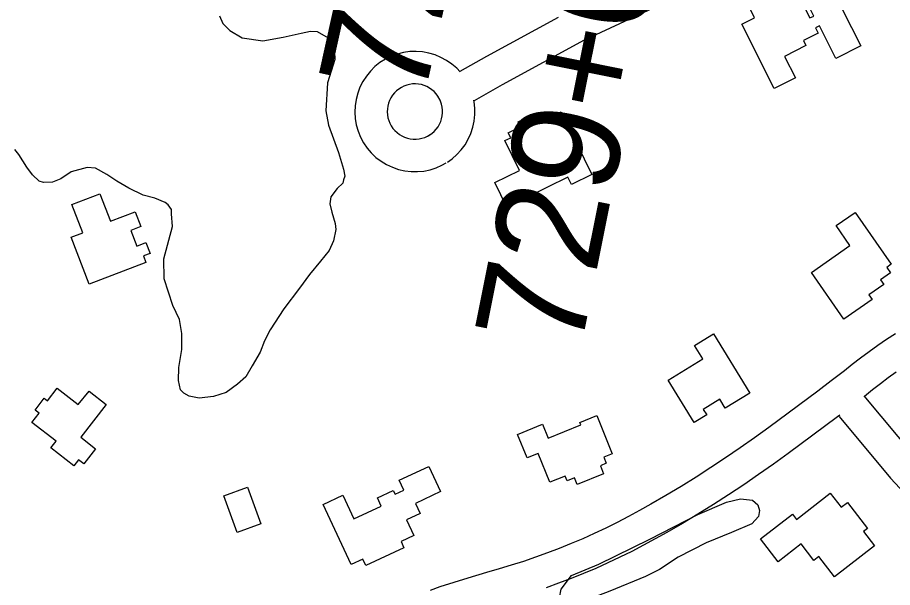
# Model space of a CAD drawing. Extents: x 3684037 to 3722149, y 433263 to 459021.
# Drawn here: x 3695714 to 3696524, y 454824 to 455352 of the extents above; entities that cross this region are included whole.
import ezdxf

# ---------------------------------------------------------------- set-up
doc = ezdxf.new("R2010")
doc.units = 0
for name, color, linetype in [('V-BLDG-OTLN', 7, 'Continuous'), ('V-RIVR-EDGE', 7, 'Continuous'), ('V-ROAD-CNTR', 7, 'Continuous'), ('V-SITE-VEGE', 7, 'Continuous'), ('V-SURV-IDEN', 7, 'Continuous')]:
    doc.layers.add(name, color=color, linetype=linetype)

msp = doc.modelspace()

# ---------------------------------------------------------------- linework, layer by layer
at = {"layer": 'V-BLDG-OTLN'}
for points in [[(3696469.44, 455375.95), (3696495.01, 455325.46), (3696471.98, 455313.8), (3696456.75, 455343.87), (3696453.14, 455342.04), (3696455.57, 455337.23), (3696441.88, 455330.29), (3696444.23, 455325.64), (3696424.48, 455315.64), (3696434.5, 455295.87), (3696414.9, 455285.94), (3696384.81, 455345.36), (3696396.65, 455351.36), (3696392.18, 455360.18), (3696422.36, 455375.47), (3696427, 455366.31), (3696437.56, 455371.66), (3696447.92, 455351.22), (3696451.4, 455352.98), (3696445.82, 455363.99)], [(3696217.57, 455264.3), (3696246, 455206.36), (3696227.14, 455197.11), (3696223.86, 455203.78), (3696167.32, 455176.04), (3696156.16, 455198.78), (3696178.97, 455209.97), (3696165.38, 455237.65), (3696170.87, 455240.35), (3696168.6, 455244.96), (3696179.95, 455250.53), (3696177.7, 455255.09), (3696191.89, 455262.06), (3696194.18, 455257.39), (3696205.75, 455263.07), (3696207.55, 455259.39)], [(3695833.26, 455124.74), (3695780.73, 455104.66), (3695764.07, 455148.25), (3695774.74, 455152.33), (3695764.69, 455178.64), (3695790.62, 455188.55), (3695800.37, 455163.03), (3695823.39, 455171.83), (3695828.62, 455158.14), (3695819.1, 455154.51), (3695824.66, 455139.95), (3695833.23, 455143.22), (3695837.02, 455133.3), (3695830.89, 455130.96)], [(3696489.74, 455171.25), (3696523.16, 455123.24), (3696519.01, 455120.36), (3696522.61, 455115.18), (3696513.33, 455108.72), (3696516.22, 455104.56), (3696502.5, 455095.01), (3696505.58, 455090.59), (3696479.41, 455072.37), (3696449.23, 455115.72), (3696484.87, 455140.53), (3696472.06, 455158.94)], [(3696316.56, 455015.79), (3696348.6, 455035.57), (3696340.99, 455047.89), (3696358.51, 455058.71), (3696392.33, 455003.92), (3696369.55, 454989.86), (3696364.36, 454998.27), (3696349.15, 454988.88), (3696352.3, 454983.78), (3696340.72, 454976.64)], [(3695796.52, 454993.33), (3695772.91, 454963.03), (3695786.55, 454952.4), (3695775.6, 454938.35), (3695770.82, 454942.07), (3695766.46, 454936.48), (3695745.06, 454953.15), (3695749.99, 454959.47), (3695727.69, 454976.85), (3695734.29, 454985.32), (3695730.59, 454988.2), (3695739.12, 454999.14), (3695742.05, 454996.85), (3695751.04, 455008.39), (3695770.45, 454993.27), (3695780.68, 455005.67)], [(3696177.33, 454965.68), (3696200.45, 454975.09), (3696205.67, 454962.25), (3696235.75, 454974.48), (3696234.84, 454976.72), (3696250.5, 454983.09), (3696264.9, 454947.68), (3696257.1, 454944.51), (3696259.35, 454938.95), (3696253.92, 454936.74), (3696256.95, 454929.28), (3696232.52, 454919.35), (3696229.96, 454925.65), (3696223.07, 454922.84), (3696221.31, 454927.15), (3696207.1, 454921.37), (3696196.26, 454948.03), (3696186.17, 454943.94)], [(3696023.35, 454845.2), (3695997.31, 454900.8), (3696015.52, 454909.33), (3696025.72, 454887.54), (3696051.04, 454899.39), (3696047.5, 454906.94), (3696062.15, 454913.79), (3696063.8, 454910.25), (3696071.94, 454914.07), (3696067.66, 454923.21), (3696095.07, 454936.04), (3696105.97, 454912.76), (3696082.67, 454901.85), (3696087.02, 454892.56), (3696074.36, 454886.64), (3696081.22, 454872), (3696069.41, 454866.47), (3696072.05, 454860.82), (3696036.67, 454844.25), (3696033.91, 454850.14)], [(3695927.31, 454916.74), (3695939.62, 454883.02), (3695917.64, 454874.99), (3695905.33, 454908.72)], [(3696470.56, 454833.91), (3696456.1, 454852.62), (3696451.54, 454849.1), (3696439.79, 454864.31), (3696418.46, 454847.82), (3696402.16, 454868.92), (3696431.72, 454891.77), (3696435.33, 454887.09), (3696466.59, 454911.24), (3696476.67, 454898.21), (3696482.62, 454902.8), (3696501.24, 454878.7), (3696497.35, 454875.69), (3696507.55, 454862.49)]]:
    msp.add_lwpolyline(points, close=True, dxfattribs=at)
at = {"layer": 'V-RIVR-EDGE'}
msp.add_spline([(3696491.01, 456956.98), (3696499.46, 456945.34), (3696522.43, 456915.36), (3696551.06, 456881.73), (3696592.6, 456839.57), (3696607.93, 456824.57), (3696661.56, 456762.17), (3696696.26, 456732.56), (3696736.59, 456690.41), (3696782.99, 456647.43), (3696798.72, 456631.62), (3696862.88, 456574.85), (3696899.59, 456542.81), (3696931.08, 456518.47), (3696942.36, 456503.48), (3696952.45, 456494.97), (3696962.14, 456487.66), (3696987.16, 456470.62), (3697014.61, 456451.55), (3697061.04, 456420.29), (3697092.52, 456395.55), (3697134.08, 456360.67), (3697166.78, 456335.52), (3697185.73, 456316.47), (3697201.46, 456298.23), (3697211.53, 456284.46), (3697233.7, 456256.1), (3697255.88, 456230.97), (3697279.27, 456203.82), (3697316.37, 456164.91), (3697353.48, 456123.98), (3697376.87, 456099.66), (3697406.33, 456076.13), (3697430.14, 456057.88), (3697450.33, 456044.89), (3697520.13, 455982.44), (3697544.34, 455963.37), (3697581.9, 455942.25), (3697614.61, 455926), (3697632.78, 455913.82), (3697662.24, 455891.91), (3697710.26, 455848.12), (3697757.45, 455800.7), (3697792.14, 455767.05), (3697833.3, 455729.34), (3697868.4, 455696.9), (3697895.83, 455673.38), (3697933.75, 455633.66), (3697972.88, 455598.38), (3698039.46, 455539.58), (3698090.29, 455492.15), (3698135.88, 455447.55), (3698177.02, 455406.61), (3698217.74, 455359.2), (3698254.45, 455321.1), (3698281.47, 455292.72), (3698316.18, 455265.55), (3698357.36, 455240.78), (3698381.98, 455222.12), (3698407.8, 455194.96), (3698430.77, 455163.36), (3698450.93, 455141.88), (3698487.66, 455113.89), (3698517.53, 455091.17), (3698534.07, 455076.97), (3698556.24, 455049.42), (3698582.46, 455019.84), (3698614.72, 454987.01), (3698657.08, 454947.27), (3698691.37, 454913.62), (3698718, 454887.28), (3698807.16, 454806.58), (3698837.41, 454775.78), (3698881.4, 454739.68), (3698910.45, 454713.73), (3698949.18, 454677.64), (3698989.11, 454637.11), (3699039.14, 454591.7), (3699066.57, 454562.92), (3699088.77, 454545.47), (3699187.23, 454465.17), (3699228.39, 454429.88), (3699268.34, 454393.8), (3699300.6, 454360.56), (3699328.84, 454330.56), (3699382.5, 454285.14), (3699427.29, 454244.19), (3699474.49, 454199.59), (3699500.3, 454170.41), (3699532.57, 454139.2), (3699563.24, 454114.46), (3699588.66, 454093.77), (3699608.43, 454073.91), (3699636.65, 454041.49), (3699659.24, 454015.55), (3699675.77, 453998.53), (3699726.99, 453942.6), (3699768.93, 453898.01), (3699807.65, 453854.65), (3699829.44, 453837.61), (3699865.77, 453811.24), (3699885.13, 453793.8), (3699924.68, 453762.57), (3699939.63, 453754.85), (3699950.95, 453754.42), (3699975.6, 453746.67), (3700001.84, 453731.24), (3700023.64, 453714.2), (3700032.9, 453700.84), (3700036.11, 453688.7), (3700042.15, 453679.38), (3700052.63, 453667.23), (3700065.94, 453651.02), (3700072.38, 453638.47), (3700079.63, 453627.94), (3700095.35, 453607.27), (3700141.31, 453551.36), (3700161.45, 453521.38), (3700185.64, 453491.4), (3700219.92, 453452.9), (3700237.25, 453429.81), (3700255.39, 453407.52), (3700340.92, 453326.44), (3700393.37, 453280.61), (3700435.74, 453243.71), (3700480.94, 453207.61), (3700509.2, 453188.54), (3700535.04, 453172.3), (3700559.26, 453156.47), (3700600.44, 453130.89), (3700613.76, 453121.15), (3700623.46, 453116.28), (3700639.19, 453100.47), (3700647.65, 453090.74), (3700674.71, 453074.9), (3700691.25, 453060.71), (3700727.58, 453033.93), (3700758.25, 453008.78), (3700801.44, 452977.54), (3700837.37, 452952.38), (3700871.67, 452924.8), (3700903.95, 452898.44), (3700927.77, 452880.99), (3700958.44, 452857.86), (3701015.34, 452807.99), (3701048.43, 452780.41), (3701075.48, 452762.95), (3701104.95, 452743.47), (3701127.16, 452730.88), (3701156.63, 452713.42), (3701182.87, 452695.56), (3701204.67, 452682.16), (3701235.37, 452666.32), (3701255.56, 452654.14), (3701285.83, 452633.03), (3701312.86, 452607.09), (3701321.33, 452599.79), (3701332.23, 452591.67), (3701350.39, 452577.48), (3701370.57, 452560.44), (3701389.13, 452544.63), (3701408.91, 452532.04), (3701434.36, 452518.63), (3701456.18, 452512.11), (3701467.08, 452506.42), (3701486.05, 452491.01), (3701499.77, 452482.08), (3701518.75, 452468.28), (3701537.72, 452454.08), (3701554.26, 452439.49), (3701575.24, 452422.85), (3701592.2, 452410.28), (3701622.47, 452387.15), (3701647.09, 452368.49), (3701696.32, 452326.72), (3701727.79, 452300.36), (3701754.02, 452278.86), (3701780.66, 452258.17), (3701815.38, 452234.23), (3701863.81, 452194.89), (3701890.45, 452176.22), (3701916.7, 452162), (3701938.89, 452143.34), (3701962.31, 452129.94), (3701986.93, 452112.09), (3702011.95, 452090.6), (3702032.94, 452074.37), (3702051.1, 452058.55), (3702109.2, 452006.65), (3702158.04, 451973.37), (3702192.75, 451944.17), (3702212.11, 451923.9), (3702228.25, 451910.12), (3702239.56, 451906.04), (3702258.94, 451893.46), (3702276.69, 451876.03), (3702294.85, 451861.43), (3702325.52, 451839.11), (3702353.77, 451816.4), (3702388.48, 451789.62), (3702409.06, 451772.59), (3702442.56, 451743.39), (3702493.4, 451700.4), (3702516.8, 451677.7), (3702543.84, 451656.2), (3702589.05, 451624.55), (3702615.68, 451603.86), (3702648.37, 451577.9), (3702681.06, 451551.13), (3702714.15, 451522.34), (3702744.82, 451496.38), (3702761.76, 451479.36), (3702791.61, 451448.55), (3702806.52, 451427.89), (3702821.83, 451408.04), (3702843.21, 451386.55), (3702872.26, 451361.01), (3702910.6, 451327.75), (3702933.18, 451303.03), (3702957.78, 451275.47), (3702989.23, 451239), (3703050.15, 451184.26), (3703086.05, 451144.95), (3703114.68, 451113.34), (3703144.52, 451080.11), (3703160.65, 451061.87), (3703178, 451046.86), (3703202.6, 451019.71), (3703240.51, 450979.58), (3703264.72, 450956.48), (3703289.72, 450930.13), (3703316.74, 450902.16), (3703339.74, 450878.65), (3703374.42, 450840.15), (3703418.36, 450788.28), (3703459.08, 450738.85), (3703496.19, 450699.53), (3703592.58, 450595.78), (3703613.16, 450579.55), (3703630.9, 450558.88), (3703650.24, 450530.53), (3703671.59, 450496.51), (3703693.35, 450468.15), (3703725.21, 450432.89), (3703758.29, 450400.86), (3703788.55, 450373.7), (3703807.1, 450353.03), (3703820.41, 450338.03), (3703842.98, 450309.27), (3703868.37, 450275.64), (3703879.24, 450255.8), (3703887.68, 450233.54), (3703893.72, 450223.82), (3703916.29, 450193.44), (3703936.04, 450167.51), (3703950.95, 450147.66), (3704020.69, 450060.95), (3704036.82, 450041.5), (3704044.07, 450029.75), (3704061.81, 450007.88), (3704081.17, 449986.4), (3704102.92, 449954.4), (3704113.39, 449937.79), (3704138.38, 449903.36), (3704157.73, 449880.26), (3704175.46, 449851.91), (3704189.15, 449830.04), (3704204.88, 449813.42), (3704221.81, 449792.76), (3704273.77, 449711.76), (3704281.41, 449690.71), (3704297.12, 449666.01), (3704324.1, 449622.27), (3704340.63, 449601.6), (3704382.92, 449535.99), (3704402.67, 449506.83), (3704415.95, 449482.53), (3704431.66, 449459.44), (3704449.4, 449437.16), (3704471.98, 449410.42), (3704491.34, 449390.55), (3704521.18, 449354.9), (3704545.76, 449323.7), (3704553.81, 449308.31), (3704563.07, 449292.11), (3704576.77, 449271.05), (3704594.9, 449242.3), (3704618.66, 449204.23), (3704654.93, 449156.02), (3704685.15, 449111.87), (3704709.72, 449071.77), (3704733.89, 449034.11), (3704765.72, 448985.91), (3704789.88, 448945.01), (3704815.26, 448906.53), (3704829.35, 448881.42), (3704849.89, 448850.24), (3704868.83, 448820.67), (3704884.95, 448801.63), (3704901.08, 448780.96), (3704913.97, 448762.33), (3704925.64, 448740.06), (3704932.48, 448726.7), (3704949.8, 448698.35), (3704967.55, 448682.54), (3704988.15, 448670.76), (3705014.8, 448656.95), (3705046.3, 448639.88), (3705064.06, 448624.47), (3705092.28, 448592.05), (3705105.17, 448573.42), (3705120.49, 448553.97), (3705145.89, 448522.77), (3705180.17, 448483.87), (3705197.5, 448460.37), (3705228.52, 448416.22), (3705268.84, 448365.58), (3705295.84, 448328.31), (3705331.7, 448279.29), (3705359.5, 448238.78), (3705380.04, 448203.15), (3705402.15, 448152.55), (3705422.25, 448101.95), (3705439.55, 448066.32), (3705459.26, 448025.43)], degree=3, dxfattribs=at)
at = {"layer": 'V-ROAD-CNTR'}
for points in [[(3696241.36, 455331.95), (3696329.02, 455372.9), (3696433.73, 455424.17), (3696513.12, 455463.78)], [(3696214.84, 455351.63), (3696148.54, 455315.53), (3696123.72, 455301.59)], [(3696242.18, 455332.37), (3696163.06, 455289.28), (3696136.94, 455274.61)], [(3696123.99, 455301.3), (3696120.91, 455304.6), (3696116.42, 455308.5), (3696111.54, 455311.89), (3696106.33, 455314.74), (3696100.84, 455317.02), (3696095.15, 455318.7), (3696089.3, 455319.77), (3696083.37, 455320.21), (3696077.44, 455320.01), (3696071.55, 455319.18), (3696065.79, 455317.73), (3696060.22, 455315.67), (3696054.9, 455313.03), (3696049.88, 455309.84), (3696045.24, 455306.13), (3696041.02, 455301.95), (3696037.27, 455297.34), (3696034.03, 455292.36), (3696031.34, 455287.06), (3696029.24, 455281.51), (3696027.73, 455275.76), (3696026.85, 455269.88), (3696026.6, 455263.95), (3696026.98, 455258.02), (3696027.99, 455252.17), (3696029.62, 455246.46), (3696031.85, 455240.95), (3696034.66, 455235.71), (3696038, 455230.8), (3696041.85, 455226.28), (3696046.16, 455222.19), (3696050.88, 455218.59), (3696055.96, 455215.51), (3696061.34, 455212.98), (3696066.96, 455211.05), (3696072.75, 455209.72), (3696078.65, 455209.02), (3696084.59, 455208.95), (3696090.5, 455209.52), (3696096.32, 455210.71), (3696101.96, 455212.51), (3696107.15, 455214.79), (3696111.14, 455217.03)], [(3696095.17, 455242.38), (3696098.07, 455244.42), (3696100.13, 455246.22), (3696101.98, 455248.22), (3696103.6, 455250.42), (3696104.99, 455252.78), (3696106.12, 455255.26), (3696106.97, 455257.86), (3696107.55, 455260.53), (3696107.83, 455263.25), (3696107.82, 455265.98), (3696107.53, 455268.7), (3696106.94, 455271.37), (3696106.02, 455274.13), (3696105.6, 455275.1), (3696103.44, 455278.94), (3696101.9, 455280.99), (3696100.04, 455282.99), (3696097.97, 455284.78), (3696095.73, 455286.34), (3696093.33, 455287.66), (3696090.81, 455288.7), (3696088.19, 455289.48), (3696085.5, 455289.97), (3696082.77, 455290.17), (3696080.04, 455290.08), (3696077.33, 455289.7), (3696074.68, 455289.03), (3696072.11, 455288.08), (3696069.66, 455286.87), (3696067.36, 455285.4), (3696065.22, 455283.69), (3696063.28, 455281.76), (3696061.55, 455279.65), (3696060.06, 455277.36), (3696058.82, 455274.92), (3696057.85, 455272.36), (3696057.16, 455269.71), (3696056.75, 455267.01), (3696056.64, 455264.28), (3696056.81, 455261.55), (3696057.28, 455258.86), (3696058.03, 455256.23), (3696059.06, 455253.7), (3696060.35, 455251.29), (3696061.89, 455249.02), (3696063.66, 455246.94), (3696065.64, 455245.06), (3696067.82, 455243.4), (3696070.15, 455241.98), (3696072.63, 455240.82), (3696075.21, 455239.93), (3696077.88, 455239.32), (3696080.59, 455239), (3696083.33, 455238.97), (3696086.05, 455239.23), (3696088.72, 455239.78), (3696091.35, 455240.62), (3696093.75, 455241.67), (3696096.44, 455243.19)], [(3696112.41, 455217.83), (3696116.61, 455220.78), (3696121.08, 455224.69), (3696125.11, 455229.06), (3696128.65, 455233.83), (3696131.66, 455238.94), (3696134.11, 455244.36), (3696135.97, 455250), (3696137.21, 455255.81), (3696137.83, 455261.71), (3696137.82, 455267.65), (3696137.18, 455273.56), (3696136.86, 455274.97)], [(3696526.98, 455058.85), (3696518.76, 455053.5), (3696510.67, 455047.97), (3696502.69, 455042.27), (3696494.84, 455036.39), (3696487.12, 455030.34), (3696479.97, 455024.47), (3696467.62, 455015.37), (3696455.34, 455005.73), (3696409.9, 454972.1), (3696396.67, 454962.52), (3696383.32, 454953.14), (3696369.84, 454943.96), (3696356.24, 454934.98), (3696342.5, 454926.19), (3696328.64, 454917.6), (3696314.65, 454909.21), (3696300.53, 454901.01), (3696290.24, 454895.19), (3696279.9, 454889.6), (3696269.46, 454884.2), (3696258.91, 454879), (3696248.27, 454873.99), (3696237.54, 454869.18), (3696226.72, 454864.58), (3696215.82, 454860.18), (3696204.84, 454855.98), (3696193.77, 454851.99), (3696182.64, 454848.21), (3696171.44, 454844.64), (3696160.17, 454841.27), (3696148.51, 454838.03), (3696131.08, 454832.68), (3696105.35, 454824.61), (3696096.33, 454821.34)], [(3696527.85, 455023.38), (3696520.41, 455018.05), (3696513.09, 455012.57), (3696505.89, 455006.93), (3696498.39, 455000.78), (3696498.08, 455000.55)], [(3696497.86, 455001.52), (3696545.1, 454945.02), (3696612.09, 454872.97), (3696698.47, 454779.74)], [(3696475.54, 454983.44), (3696473.53, 454981.87), (3696427.62, 454947.89), (3696414.09, 454938.09), (3696400.39, 454928.47), (3696386.55, 454919.05), (3696372.58, 454909.82), (3696358.48, 454900.8), (3696344.25, 454891.98), (3696329.9, 454883.37), (3696315.44, 454874.98), (3696304.76, 454868.94), (3696293.93, 454863.08), (3696282.98, 454857.42), (3696271.94, 454851.97), (3696260.79, 454846.73), (3696249.55, 454841.69), (3696238.21, 454836.87), (3696226.79, 454832.25), (3696215.28, 454827.86), (3696203.69, 454823.68)], [(3696474.84, 454982.28), (3696522.6, 454925.17), (3696590.1, 454852.56), (3696676.66, 454759.13)]]:
    msp.add_lwpolyline(points, dxfattribs=at)
for points in [[(3695024.26, 456943.19), (3695152.05, 456769.66), (3695409.78, 456485.53), (3695651.24, 456283.54), (3695889.42, 456120.4), (3696136.9, 455985.67), (3696236.4, 455936), (3696393.98, 455863.1), (3696621.91, 455754.86), (3696886.15, 455629.63), (3697071.32, 455542.44), (3697240.73, 455456.72), (3697428.87, 455333.08), (3697699.25, 455127.1), (3697849.65, 454985.45), (3697955.21, 454875.38)], [(3695071.86, 456943.74), (3695242.46, 456743.25), (3695448.62, 456525.95), (3695685.06, 456328.17), (3695918.67, 456168.15), (3696162.77, 456035.27), (3696260.63, 455986.42), (3696417.72, 455913.75), (3696645.88, 455805.39), (3696910.04, 455680.2), (3697095.87, 455592.7), (3697268.8, 455505.19), (3697461.21, 455378.75), (3697735.46, 455169.82), (3697889.04, 455025.19), (3697995.58, 454914.09)]]:
    msp.add_spline(points, degree=3, dxfattribs=at)
at = {"layer": 'V-SITE-VEGE'}
for points in [[(3695901.24, 455353.26), (3695904.31, 455346.18), (3695910.93, 455339.75), (3695922.3, 455332.8), (3695941.32, 455330.1)], [(3695941.32, 455330.1), (3695960.26, 455333.34), (3695976.82, 455337.14), (3695985.69, 455339.05), (3695991.63, 455338.54), (3696001.8, 455332.76), (3696005.43, 455328.06), (3696007.92, 455319.79), (3696008.02, 455312.67), (3696001.21, 455291.22), (3695999.81, 455265.09), (3696002.37, 455252.08), (3696011.63, 455226.7), (3696016.01, 455211.34), (3696017.29, 455204.83), (3696016.15, 455201.25), (3696015.6, 455198.28), (3696010.33, 455193.46), (3696004.51, 455185.66), (3696003.42, 455179.12), (3696005.31, 455171.43), (3696008.43, 455160.8), (3696009.1, 455155.47), (3696006.89, 455144.76), (3696002.86, 455135.8), (3695994.69, 455126.19), (3695984.79, 455113.59), (3695975.48, 455101), (3695960.92, 455081.8), (3695948.15, 455062.63)], [(3695948.15, 455062.63), (3695942.95, 455052.47), (3695938.96, 455041.74), (3695931.42, 455029.17), (3695925.64, 455019), (3695918.02, 455012.36), (3695907.46, 455004.5), (3695895.64, 455000.77), (3695882.61, 454999.39), (3695873.1, 455001.04), (3695868.31, 455003.93), (3695865.3, 455006.85), (3695863.39, 455015.73), (3695863.81, 455027.6), (3695866.54, 455044.25), (3695866.32, 455059.08), (3695864.36, 455072.1), (3695858.24, 455085.07), (3695850.17, 455109.87), (3695849.9, 455128.26), (3695857.78, 455158.03), (3695857.01, 455169.89), (3695856.96, 455174.04), (3695853.93, 455178.15), (3695850.93, 455180.48), (3695841.38, 455184.5), (3695830.66, 455187.31), (3695817.51, 455193.64), (3695806.15, 455200.01), (3695797.16, 455206.4), (3695786.4, 455212.18), (3695778.68, 455212.66), (3695763.9, 455208.89), (3695754.5, 455202.23), (3695746.84, 455199.15), (3695738.53, 455199.03), (3695734.36, 455200.16), (3695728.34, 455206), (3695722.9, 455213.04), (3695715.61, 455224.8), (3695711.99, 455229.5)]]:
    msp.add_lwpolyline(points, dxfattribs=at)
msp.add_lwpolyline([(3696295.75, 454834.27), (3696262.64, 454820.75), (3696239.12, 454811.73), (3696222.77, 454807.63), (3696217.92, 454809.49), (3696215.92, 454814.29), (3696217.73, 454822.52), (3696227.2, 454835.21), (3696252.63, 454845.71), (3696299.6, 454868.59), (3696344.16, 454891.43), (3696370.54, 454902.92), (3696383.52, 454906), (3696394.65, 454904.71), (3696399.53, 454900.44), (3696401.06, 454895.15), (3696400.17, 454889.83), (3696393.99, 454882.98), (3696375.29, 454874.99), (3696351.77, 454865.48), (3696325.9, 454852.07), (3696308.69, 454840.73)], close=True, dxfattribs=at)

# ---------------------------------------------------------------- texts
at = {"layer": 'V-SURV-IDEN'}
for s, rotation, p in [('727+18.8', 77.54696, (3696089.7, 455272.12)), ('729+07.4', 78.65628, (3696234.79, 455039.68))]:
    msp.add_text(s, height=100, rotation=rotation, dxfattribs=at).set_placement(p)

doc.saveas('drawing.dxf')
